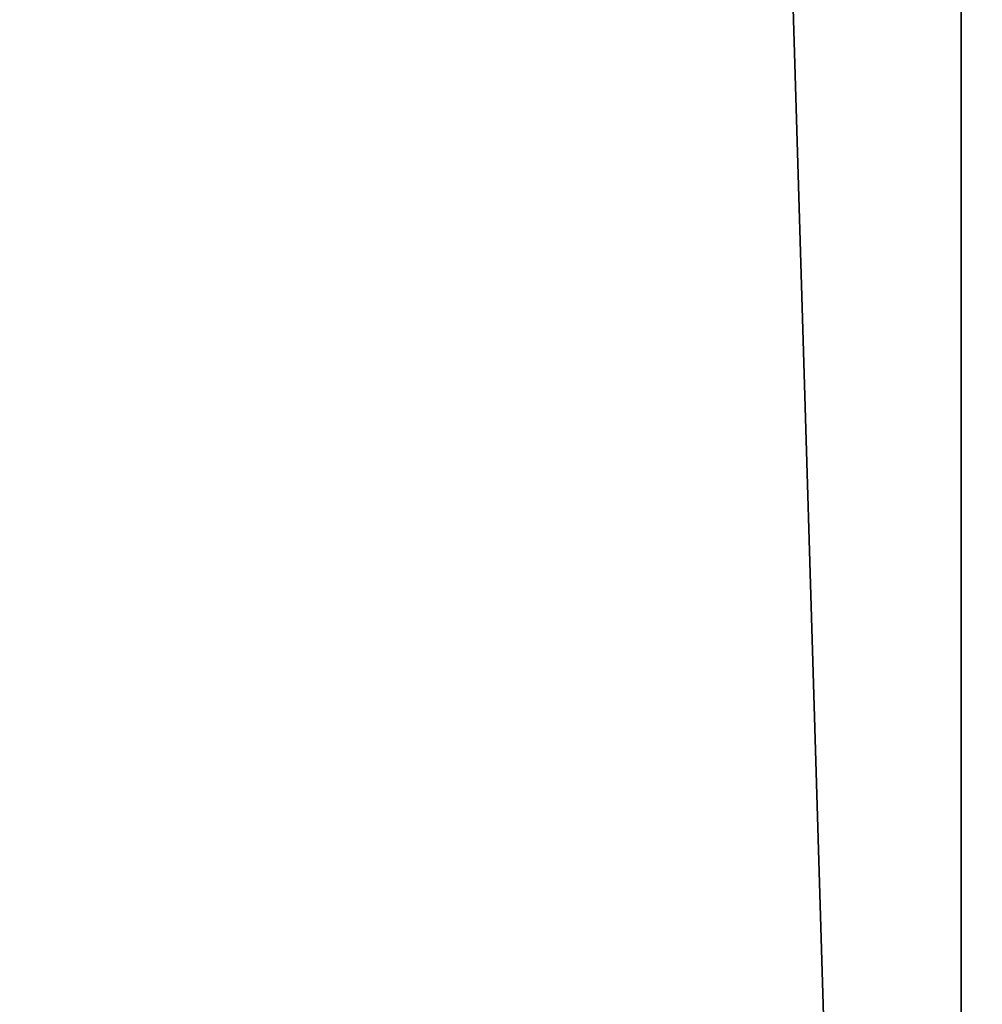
# Model space of a CAD drawing. Header units: millimetres. Extents: x -275 to 275, y -678 to 20.
# Tile 374 of 544: x -3.53 to -2.784, y -44.57 to -43.806. Entities that reach past the tile are written whole.
import ezdxf

# ---------------------------------------------------------------- set-up
doc = ezdxf.new("R2010")
doc.units = ezdxf.units.MM
doc.header["$LTSCALE"] = 65.185185
for name, color, linetype in [('362', 7, 'CONTINUOUS'), ('371', 7, 'CONTINUOUS'), ('373', 7, 'CONTINUOUS')]:
    doc.layers.add(name, color=color, linetype=linetype)

msp = doc.modelspace()

# ---------------------------------------------------------------- linework, layer by layer
at = {"layer": '362', "linetype": 'CONTINUOUS'}
for points in [[(-2, -74.7, 19.85), (-2, 0, 19.85), (-4.05721, -6.35388, 19.03355), (-2, -74.7, 19.85)], [(-2, -74.7, 19.85), (-4.05721, -6.35388, 19.03355), (-4.12132, -74.7, 18.97132), (-2, -74.7, 19.85)]]:
    msp.add_3dface(points, dxfattribs=at)
at = {"layer": '371', "linetype": 'CONTINUOUS'}
for points in [[(-4.7, -74.21118, -6.32043), (-4.7, -41.77377, -13.32871), (-2.79839, -71.56335, -6.89251), (-4.7, -74.21118, -6.32043)], [(-2.79839, -71.56335, -6.89251), (-4.7, -41.77377, -13.32871), (-2.7996, -71.44577, -6.91791), (-2.79839, -71.56335, -6.89251)], [(-2.7996, -71.44577, -6.91791), (-4.7, -41.77377, -13.32871), (-2.8, -71.32857, -6.94323), (-2.7996, -71.44577, -6.91791)], [(-2.8, -71.32857, -6.94323), (-4.7, -41.77377, -13.32871), (-2.8, -41.77377, -13.32871), (-2.8, -71.32857, -6.94323)]]:
    msp.add_3dface(points, dxfattribs=at)
at = {"layer": '373', "linetype": 'CONTINUOUS'}
for points in [[(-2.8, -71.32857, -6.94323), (-2.8, -41.77377, -13.32871), (-2.59113, -41.75589, -13.24596), (-2.8, -71.32857, -6.94323)], [(-2.8, -71.32857, -6.94323), (-2.59113, -41.75589, -13.24596), (-2.58466, -71.30932, -6.85416), (-2.8, -71.32857, -6.94323)]]:
    msp.add_3dface(points, dxfattribs=at)

doc.saveas('drawing.dxf')
